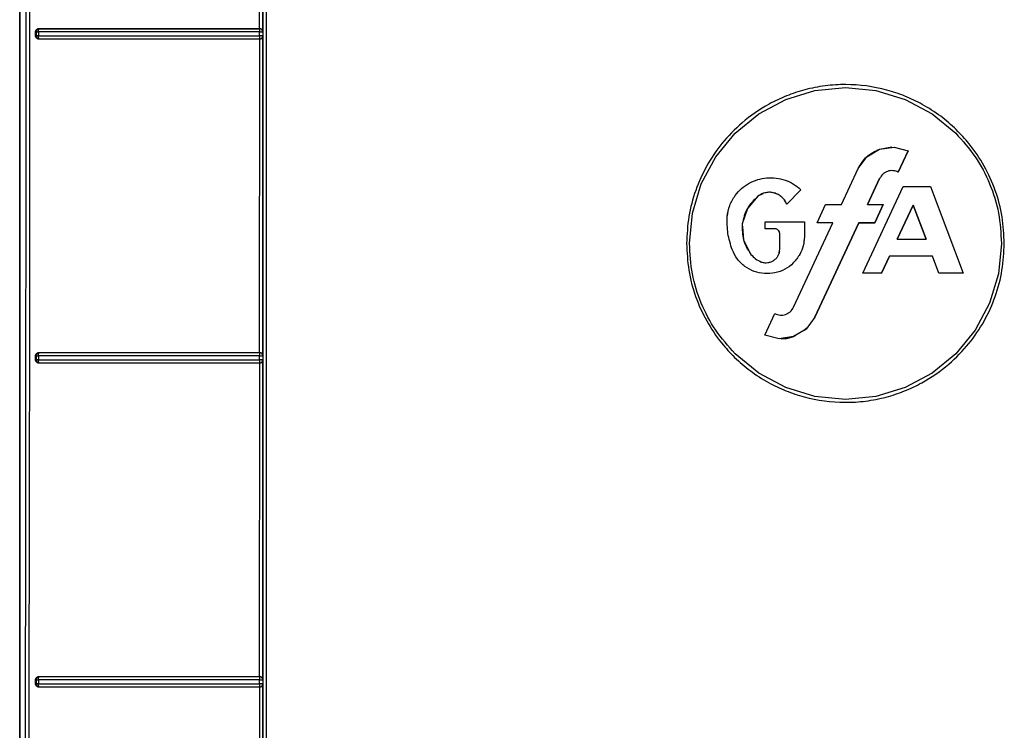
# Model space of a CAD drawing. Header units: inches. Extents: x 170 to 312, y 215 to 248.
# Tile 587 of 656: x 255.6592 to 255.7813, y 242.0284 to 242.1165. Entities that reach past the tile are written whole.
import ezdxf

# ---------------------------------------------------------------- set-up
doc = ezdxf.new("R2010")
doc.units = ezdxf.units.IN
doc.header["$LTSCALE"] = 0.25
doc.header["$MEASUREMENT"] = 0
doc.layers.add('MOTOR RH', color=7, linetype='Continuous')

msp = doc.modelspace()

# ---------------------------------------------------------------- linework, layer by layer
at = {"layer": 'MOTOR RH'}
for p, q in [((255.65923, 241.92392), (255.65923, 242.23936)), ((255.65923, 242.23936), (255.65923, 241.9417)), ((255.68897, 242.11535), (255.68898, 242.1542)), ((255.68937, 242.11497), (255.68937, 242.15458)), ((255.66119, 242.11443), (255.66119, 242.11497)), ((255.66128, 242.11495), (255.66119, 242.11497)), ((255.66128, 242.11445), (255.66119, 242.11443)), ((255.66128, 242.11495), (255.66128, 242.11445)), ((255.66155, 242.11495), (255.66155, 242.11444)), ((255.66158, 242.11522), (255.66162, 242.11531)), ((255.66161, 242.11536), (255.66166, 242.11534)), ((255.68895, 242.11444), (255.68895, 242.11494)), ((255.68896, 242.11534), (255.68897, 242.11535)), ((255.68937, 242.11497), (255.68935, 242.11495)), ((255.68935, 242.11495), (255.68935, 242.11444)), ((255.68935, 242.11444), (255.68937, 242.11442)), ((255.68937, 242.07481), (255.68937, 242.11442)), ((255.66162, 242.11409), (255.66158, 242.11417)), ((255.66166, 242.11405), (255.66161, 242.11404)), ((255.66164, 242.11406), (255.66162, 242.11409)), ((255.66166, 242.11405), (255.66164, 242.11406)), ((255.68896, 242.11417), (255.68896, 242.11408)), ((255.68896, 242.11408), (255.68896, 242.11405)), ((255.68898, 242.11404), (255.68896, 242.11405)), ((255.68897, 242.0752), (255.68898, 242.11404)), ((255.75418, 242.10658), (255.75781, 242.10768)), ((255.75781, 242.10768), (255.76159, 242.10806)), ((255.76159, 242.10806), (255.76536, 242.10768)), ((255.76536, 242.10768), (255.76899, 242.10658)), ((255.75084, 242.1048), (255.75418, 242.10658)), ((255.76899, 242.10658), (255.77233, 242.1048)), ((255.74791, 242.10239), (255.75084, 242.1048)), ((255.77233, 242.1048), (255.77526, 242.10239)), ((255.74551, 242.09946), (255.74791, 242.10239)), ((255.76425, 242.09947), (255.76581, 242.10041)), ((255.76581, 242.10041), (255.76735, 242.10068)), ((255.76581, 242.10041), (255.76761, 242.10067)), ((255.76761, 242.10067), (255.76937, 242.10021)), ((255.76937, 242.10021), (255.76813, 242.09756)), ((255.76813, 242.09756), (255.76937, 242.10021)), ((255.76937, 242.10021), (255.76813, 242.09756)), ((255.74372, 242.09612), (255.74551, 242.09946)), ((255.76317, 242.09801), (255.76425, 242.09947)), ((255.76108, 242.09354), (255.76317, 242.09801)), ((255.76108, 242.09353), (255.76317, 242.09801)), ((255.76813, 242.09756), (255.76813, 242.09756)), ((255.74262, 242.09249), (255.74372, 242.09612)), ((255.75184, 242.09685), (255.75231, 242.09687)), ((255.76431, 242.09354), (255.76582, 242.09677)), ((255.76582, 242.09677), (255.76431, 242.09353)), ((255.75133, 242.09489), (255.75074, 242.09457)), ((255.75215, 242.09506), (255.75171, 242.09501)), ((255.75607, 242.09537), (255.7543, 242.0936)), ((255.7543, 242.0936), (255.75607, 242.09537)), ((255.75607, 242.09537), (255.7543, 242.0936)), ((255.76373, 242.08504), (255.76874, 242.09579)), ((255.76373, 242.08504), (255.76874, 242.09579)), ((255.76874, 242.09579), (255.77214, 242.09579)), ((255.77214, 242.09579), (255.77619, 242.08504)), ((255.77214, 242.09579), (255.77619, 242.08504)), ((255.75074, 242.09458), (255.74943, 242.09306)), ((255.75074, 242.09457), (255.74943, 242.09306)), ((255.74225, 242.08872), (255.74262, 242.09249)), ((255.74943, 242.09306), (255.7488, 242.09115)), ((255.74943, 242.09306), (255.7488, 242.09115)), ((255.75808, 242.09128), (255.75913, 242.09353)), ((255.75913, 242.09353), (255.76108, 242.09353)), ((255.76431, 242.09353), (255.76626, 242.09353)), ((255.76626, 242.09354), (255.76521, 242.09128)), ((255.76521, 242.09128), (255.76626, 242.09354)), ((255.76626, 242.09353), (255.76521, 242.09128)), ((255.76998, 242.09348), (255.76801, 242.08924)), ((255.76801, 242.08924), (255.76998, 242.09348)), ((255.76998, 242.09348), (255.76801, 242.08924)), ((255.76998, 242.09348), (255.77158, 242.08924)), ((255.76998, 242.09348), (255.77158, 242.08924)), ((255.76998, 242.09348), (255.76998, 242.09348)), ((255.77158, 242.08924), (255.76998, 242.09348)), ((255.7488, 242.09115), (255.74895, 242.08915)), ((255.75162, 242.09053), (255.75163, 242.09138)), ((255.75162, 242.09138), (255.75649, 242.09138)), ((255.75515, 242.08081), (255.76003, 242.09128)), ((255.75515, 242.08081), (255.76003, 242.09128)), ((255.75649, 242.09138), (255.75649, 242.08956)), ((255.75649, 242.09138), (255.75649, 242.08956)), ((255.76326, 242.09128), (255.7578, 242.07957)), ((255.7578, 242.07957), (255.76326, 242.09128)), ((255.76326, 242.09128), (255.7578, 242.07957)), ((255.76003, 242.09128), (255.75808, 242.09128)), ((255.76003, 242.09128), (255.75808, 242.09128)), ((255.76003, 242.09128), (255.75808, 242.09128)), ((255.76003, 242.09128), (255.76003, 242.09128)), ((255.76521, 242.09128), (255.76326, 242.09128)), ((255.76326, 242.09128), (255.76326, 242.09128)), ((255.76326, 242.09128), (255.76521, 242.09128)), ((255.76521, 242.09128), (255.76326, 242.09128)), ((255.76521, 242.09128), (255.76521, 242.09128)), ((255.74883, 242.0908), (255.74895, 242.08915)), ((255.75287, 242.09053), (255.75162, 242.09053)), ((255.75287, 242.09053), (255.75163, 242.09053)), ((255.75163, 242.09053), (255.75163, 242.09053)), ((255.75287, 242.09053), (255.75163, 242.09053)), ((255.75287, 242.09053), (255.75287, 242.09053)), ((255.75344, 242.08802), (255.75344, 242.08997)), ((255.75344, 242.08802), (255.75344, 242.08996)), ((255.74895, 242.08915), (255.74948, 242.08811)), ((255.74895, 242.08915), (255.74987, 242.08736)), ((255.75649, 242.08956), (255.75641, 242.08891)), ((255.76801, 242.08924), (255.77158, 242.08924)), ((255.77158, 242.08924), (255.77158, 242.08924)), ((255.78092, 242.08872), (255.78055, 242.08495)), ((255.75344, 242.08802), (255.75344, 242.08802)), ((255.76703, 242.08714), (255.76605, 242.08504)), ((255.76605, 242.08504), (255.76703, 242.08714)), ((255.76703, 242.08714), (255.76605, 242.08504)), ((255.77237, 242.08714), (255.76703, 242.08714)), ((255.76703, 242.08714), (255.76703, 242.08714)), ((255.77237, 242.08714), (255.76703, 242.08714)), ((255.77237, 242.08714), (255.76703, 242.08714)), ((255.77316, 242.08504), (255.77237, 242.08714)), ((255.77237, 242.08714), (255.77237, 242.08714)), ((255.77316, 242.08504), (255.77237, 242.08714)), ((255.76605, 242.08504), (255.76373, 242.08504)), ((255.76605, 242.08504), (255.76373, 242.08504)), ((255.76605, 242.08504), (255.76373, 242.08504)), ((255.76605, 242.08504), (255.76605, 242.08504)), ((255.77619, 242.08504), (255.77316, 242.08504)), ((255.77316, 242.08504), (255.77316, 242.08504)), ((255.77619, 242.08504), (255.77316, 242.08504)), ((255.77619, 242.08504), (255.77316, 242.08504)), ((255.78055, 242.08495), (255.77945, 242.08132)), ((255.77945, 242.08132), (255.77766, 242.07798)), ((255.7516, 242.07737), (255.75283, 242.08002)), ((255.7578, 242.07957), (255.75672, 242.0781)), ((255.7578, 242.07957), (255.7578, 242.07957)), ((255.75672, 242.0781), (255.75516, 242.07717)), ((255.75684, 242.07827), (255.75649, 242.07797)), ((255.75649, 242.07796), (255.75684, 242.07827)), ((255.77766, 242.07798), (255.77526, 242.07505)), ((255.75336, 242.07691), (255.7516, 242.07737)), ((255.75516, 242.07717), (255.75336, 242.07691)), ((255.66119, 242.07427), (255.66119, 242.07481)), ((255.66128, 242.07479), (255.66119, 242.07481)), ((255.66128, 242.07429), (255.66119, 242.07427)), ((255.66128, 242.07479), (255.66128, 242.07429)), ((255.66155, 242.07479), (255.66155, 242.07428)), ((255.66158, 242.07506), (255.66162, 242.07515)), ((255.66161, 242.0752), (255.66166, 242.07519)), ((255.68895, 242.07428), (255.68895, 242.07478)), ((255.68896, 242.07519), (255.68897, 242.0752)), ((255.68937, 242.07481), (255.68935, 242.07479)), ((255.68935, 242.07479), (255.68935, 242.07429)), ((255.68935, 242.07429), (255.68937, 242.07426)), ((255.68937, 242.03466), (255.68937, 242.07426)), ((255.75084, 242.07264), (255.74791, 242.07505)), ((255.77526, 242.07505), (255.77233, 242.07264)), ((255.66162, 242.07393), (255.66158, 242.07401)), ((255.66166, 242.0739), (255.66161, 242.07389)), ((255.66166, 242.0739), (255.66162, 242.07393)), ((255.68896, 242.07401), (255.68896, 242.07392)), ((255.68896, 242.07392), (255.68896, 242.07389)), ((255.68898, 242.07388), (255.68896, 242.07389)), ((255.68897, 242.03504), (255.68898, 242.07388)), ((255.75418, 242.07085), (255.75084, 242.07264)), ((255.77233, 242.07264), (255.76899, 242.07085)), ((255.75781, 242.06975), (255.75418, 242.07085)), ((255.76899, 242.07085), (255.76536, 242.06975)), ((255.76159, 242.06938), (255.75781, 242.06975)), ((255.76536, 242.06975), (255.76159, 242.06938)), ((255.66158, 242.03491), (255.66162, 242.035)), ((255.66161, 242.03504), (255.66166, 242.03503)), ((255.66162, 242.035), (255.66166, 242.03503)), ((255.68896, 242.03503), (255.68897, 242.03504)), ((255.66119, 242.03411), (255.66119, 242.03465)), ((255.66128, 242.03463), (255.66119, 242.03465)), ((255.66128, 242.03413), (255.66119, 242.03411)), ((255.66128, 242.03463), (255.66128, 242.03413)), ((255.66155, 242.03462), (255.66155, 242.03412)), ((255.66162, 242.03377), (255.66158, 242.03385)), ((255.66166, 242.03374), (255.66162, 242.03377)), ((255.68895, 242.03412), (255.68895, 242.03462)), ((255.68896, 242.03385), (255.68896, 242.03377)), ((255.68896, 242.03377), (255.68896, 242.03374)), ((255.68937, 242.03466), (255.68935, 242.03463)), ((255.68935, 242.03463), (255.68935, 242.03413)), ((255.68935, 242.03413), (255.68937, 242.03411)), ((255.68937, 241.9945), (255.68937, 242.03411)), ((255.66166, 242.03374), (255.66161, 242.03373)), ((255.68898, 242.03373), (255.68896, 242.03374)), ((255.68897, 241.99488), (255.68898, 242.03373))]:
    msp.add_line(p, q, dxfattribs=at)
for points, knots in [([(255.6604, 242.2401), (255.66041, 242.22222), (255.66042, 242.18646), (255.66044, 242.13281), (255.66044, 242.09706), (255.66044, 242.07919)], [0, 0, 0, 0, 0.3333777, 0.6667111, 1, 1, 1, 1]), ([(255.68939, 241.92809), (255.68939, 241.94886), (255.68939, 241.99039), (255.68939, 242.05278), (255.68939, 242.1152), (255.68939, 242.17764), (255.68939, 242.21925), (255.68939, 242.24006)], [0, 0, 0, 0, 0.199959, 0.399961, 0.599979, 0.80001, 1, 1, 1, 1]), ([(255.68979, 242.24018), (255.68979, 242.2193), (255.68979, 242.17754), (255.68979, 242.11488), (255.68979, 242.05224), (255.68979, 241.98964), (255.68979, 241.94795), (255.68979, 241.92711)], [0, 0, 0, 0, 0.2, 0.4, 0.6, 0.8, 1, 1, 1, 1]), ([(255.65996, 242.23972), (255.65997, 242.21844), (255.66, 242.1759), (255.65999, 242.11206), (255.65994, 242.04824), (255.65985, 241.98446), (255.65975, 241.94201), (255.6597, 241.92078)], [0, 0, 0, 0, 0.199984, 0.399977, 0.600029, 0.800023, 1, 1, 1, 1]), ([(255.66119, 242.11497), (255.66119, 242.11499), (255.6612, 242.11504), (255.66123, 242.11514), (255.66131, 242.11524), (255.66144, 242.11534), (255.66155, 242.11535), (255.66161, 242.11536)], [0, 0, 0, 0, 0.11585, 0.228826, 0.465329, 0.729283, 1, 1, 1, 1]), ([(255.66161, 242.11404), (255.66155, 242.11405), (255.66144, 242.11406), (255.66131, 242.11415), (255.66123, 242.11426), (255.6612, 242.11436), (255.66119, 242.1144), (255.66119, 242.11443)], [0, 0, 0, 0, 0.270747, 0.533788, 0.770103, 0.883423, 1, 1, 1, 1]), ([(255.66166, 242.11534), (255.66166, 242.11534), (255.66161, 242.11534), (255.66151, 242.11532), (255.66139, 242.11524), (255.66132, 242.11514), (255.66129, 242.11505), (255.66128, 242.11498), (255.66128, 242.11495)], [0, 0, 0, 0, 0.021376, 0.251231, 0.50161, 0.694994, 0.833641, 1, 1, 1, 1]), ([(255.66128, 242.11495), (255.66129, 242.11495), (255.66131, 242.11495), (255.66137, 242.11495), (255.66145, 242.11495), (255.66151, 242.11495), (255.66155, 242.11495)], [0, 0, 0, 0, 0.250004, 0.499997, 0.749991, 1, 1, 1, 1]), ([(255.66155, 242.11444), (255.66151, 242.11444), (255.66145, 242.11444), (255.66137, 242.11444), (255.66131, 242.11444), (255.66129, 242.11445), (255.66128, 242.11445)], [0, 0, 0, 0, 0.250132, 0.500007, 0.749886, 1, 1, 1, 1]), ([(255.66128, 242.11445), (255.66129, 242.11439), (255.6613, 242.11429), (255.66139, 242.11416), (255.66151, 242.11407), (255.66161, 242.11406), (255.66166, 242.11405)], [0, 0, 0, 0, 0.2502109, 0.4998875, 0.749898, 1, 1, 1, 1]), ([(255.66155, 242.11495), (255.66155, 242.11497), (255.66155, 242.11502), (255.66156, 242.1151), (255.66157, 242.11516), (255.66158, 242.1152), (255.66158, 242.11522)], [0, 0, 0, 0, 0.249998, 0.499999, 0.750002, 1, 1, 1, 1]), ([(255.68895, 242.11494), (255.68588, 242.11494), (255.6797, 242.11494), (255.67051, 242.11495), (255.66454, 242.11495), (255.66155, 242.11495)], [0, 0, 0, 0, 0.331609, 0.664943, 1, 1, 1, 1]), ([(255.66155, 242.11444), (255.66454, 242.11444), (255.67051, 242.11444), (255.6797, 242.11444), (255.68588, 242.11444), (255.68895, 242.11444)], [0, 0, 0, 0, 0.335142, 0.668475, 1, 1, 1, 1]), ([(255.66158, 242.11417), (255.66158, 242.11419), (255.66157, 242.11423), (255.66156, 242.1143), (255.66155, 242.11437), (255.66155, 242.11442), (255.66155, 242.11444)], [0, 0, 0, 0, 0.249769, 0.499932, 0.750118, 1, 1, 1, 1]), ([(255.66161, 242.11536), (255.66458, 242.11535), (255.67052, 242.11535), (255.6797, 242.11535), (255.68588, 242.11535), (255.68897, 242.11535)], [0, 0, 0, 0, 0.333153, 0.666753, 1, 1, 1, 1]), ([(255.66162, 242.11531), (255.66163, 242.11532), (255.66164, 242.11534), (255.66166, 242.11534), (255.66166, 242.11534), (255.66166, 242.11534), (255.66166, 242.11534), (255.66166, 242.11534)], [0, 0, 0, 0, 0.723554, 0.917935, 0.972998, 0.990021, 1, 1, 1, 1]), ([(255.66166, 242.11534), (255.66462, 242.11534), (255.67055, 242.11534), (255.67971, 242.11534), (255.68588, 242.11534), (255.68896, 242.11534)], [0, 0, 0, 0, 0.333017, 0.666911, 1, 1, 1, 1]), ([(255.68896, 242.11522), (255.68896, 242.11518), (255.68895, 242.11513), (255.68895, 242.11503), (255.68895, 242.11498), (255.68895, 242.11494)], [0, 0, 0, 0, 0.453626, 0.692825, 1, 1, 1, 1]), ([(255.68895, 242.11494), (255.68898, 242.11494), (255.68904, 242.11494), (255.68912, 242.11494), (255.68919, 242.11495), (255.68927, 242.11495), (255.68932, 242.11494), (255.68935, 242.11496), (255.68935, 242.11495), (255.68935, 242.11495)], [0, 0, 0, 0, 0.144819, 0.288961, 0.405983, 0.545581, 0.778747, 0.891833, 1, 1, 1, 1]), ([(255.68935, 242.11444), (255.68934, 242.11444), (255.68933, 242.11444), (255.68924, 242.11444), (255.68914, 242.11444), (255.68905, 242.11444), (255.68899, 242.11444), (255.68895, 242.11444)], [0, 0, 0, 0, 0.2509579, 0.5014951, 0.6987948, 0.8365584, 1, 1, 1, 1]), ([(255.68895, 242.11444), (255.68895, 242.11444), (255.68895, 242.11438), (255.68896, 242.11428), (255.68896, 242.11421), (255.68896, 242.11417)], [0, 0, 0, 0, 0.031612, 0.511044, 1, 1, 1, 1]), ([(255.68935, 242.11495), (255.68935, 242.11498), (255.68934, 242.11505), (255.6893, 242.11514), (255.68924, 242.11523), (255.68917, 242.11528), (255.68913, 242.1153), (255.6891, 242.11532), (255.68908, 242.11532), (255.68906, 242.11533), (255.68902, 242.11534), (255.68898, 242.11534), (255.68896, 242.11534)], [0, 0, 0, 0, 0.169778, 0.309899, 0.500349, 0.669275, 0.720741, 0.750043, 0.812673, 0.833809, 0.875282, 1, 1, 1, 1]), ([(255.68896, 242.11534), (255.68896, 242.11534), (255.68896, 242.11532), (255.68896, 242.11525), (255.68896, 242.11522)], [0, 0, 0, 0, 0.500037, 1, 1, 1, 1]), ([(255.68896, 242.11405), (255.68899, 242.11405), (255.68906, 242.11406), (255.68915, 242.1141), (255.68924, 242.11416), (255.68929, 242.11423), (255.68931, 242.11427), (255.68932, 242.1143), (255.68933, 242.11432), (255.68934, 242.11435), (255.68935, 242.11438), (255.68935, 242.11442), (255.68935, 242.11444)], [0, 0, 0, 0, 0.1705626, 0.3114539, 0.5033973, 0.6703643, 0.7215041, 0.7509336, 0.8128694, 0.8345961, 0.8750192, 1, 1, 1, 1]), ([(255.68897, 242.11535), (255.689, 242.11535), (255.68906, 242.11535), (255.68915, 242.11531), (255.68924, 242.11526), (255.68927, 242.11521), (255.6893, 242.11519)], [0, 0, 0, 0, 0.218148, 0.447021, 0.703324, 1, 1, 1, 1]), ([(255.6893, 242.11519), (255.68932, 242.11515), (255.68936, 242.11509), (255.68937, 242.11502), (255.68937, 242.11498), (255.68937, 242.11497), (255.68937, 242.11497)], [0, 0, 0, 0, 0.558608, 0.865721, 0.954475, 1, 1, 1, 1]), ([(255.68937, 242.11442), (255.68937, 242.11438), (255.68936, 242.11431), (255.68932, 242.11424), (255.6893, 242.1142)], [0, 0, 0, 0, 0.503399, 1, 1, 1, 1]), ([(255.68898, 242.11404), (255.68589, 242.11404), (255.6797, 242.11404), (255.67052, 242.11404), (255.66458, 242.11404), (255.66161, 242.11404)], [0, 0, 0, 0, 0.3334428, 0.6669188, 1, 1, 1, 1]), ([(255.68896, 242.11405), (255.68588, 242.11405), (255.67971, 242.11405), (255.67055, 242.11405), (255.66462, 242.11405), (255.66166, 242.11405)], [0, 0, 0, 0, 0.3330755, 0.6669605, 1, 1, 1, 1]), ([(255.6893, 242.1142), (255.68928, 242.11418), (255.68924, 242.11414), (255.68916, 242.11409), (255.68907, 242.11405), (255.68901, 242.11404), (255.68898, 242.11404)], [0, 0, 0, 0, 0.281455, 0.527086, 0.764277, 1, 1, 1, 1]), ([(255.78128, 242.08872), (255.78122, 242.08983), (255.78112, 242.09206), (255.78024, 242.0953), (255.77887, 242.09836), (255.77717, 242.10086), (255.77532, 242.1029), (255.77338, 242.10456), (255.77123, 242.10595), (255.76898, 242.10702), (255.76585, 242.10807), (255.76248, 242.10852), (255.75906, 242.10831), (255.75659, 242.10782), (255.75426, 242.10705), (255.75159, 242.10579), (255.74882, 242.10387), (255.74625, 242.10123), (255.74432, 242.09839), (255.74294, 242.09532), (255.74206, 242.09207), (255.74195, 242.08983), (255.74189, 242.08872)], [0, 0, 0, 0, 0.053827, 0.108154, 0.161991, 0.215823, 0.254355, 0.295472, 0.339437, 0.377786, 0.416425, 0.499247, 0.540867, 0.582327, 0.621091, 0.659532, 0.725561, 0.783441, 0.837465, 0.891484, 0.94599, 1, 1, 1, 1]), ([(255.77526, 242.10239), (255.7761, 242.10145), (255.77779, 242.09955), (255.77955, 242.09616), (255.78071, 242.09252), (255.78085, 242.08998), (255.78092, 242.08872)], [0, 0, 0, 0, 0.249988, 0.500002, 0.750014, 1, 1, 1, 1]), ([(255.76317, 242.09801), (255.76349, 242.09854), (255.76413, 242.09961), (255.76525, 242.10014), (255.76581, 242.10041)], [0, 0, 0, 0, 0.500004, 1, 1, 1, 1]), ([(255.76813, 242.09756), (255.76792, 242.09764), (255.7676, 242.09776), (255.76714, 242.09774), (255.76681, 242.09767), (255.7665, 242.09752), (255.76612, 242.09726), (255.76594, 242.09696), (255.76582, 242.09677)], [0, 0, 0, 0, 0.248419, 0.374377, 0.499188, 0.623924, 0.750308, 1, 1, 1, 1]), ([(255.76813, 242.09756), (255.76803, 242.09761), (255.76782, 242.0977), (255.7676, 242.09773), (255.76748, 242.09774)], [0, 0, 0, 0, 0.499999, 1, 1, 1, 1]), ([(255.74792, 242.09467), (255.74817, 242.09497), (255.74867, 242.09555), (255.74963, 242.09621), (255.7507, 242.09667), (255.75183, 242.09689), (255.75299, 242.09687), (255.75412, 242.0966), (255.75518, 242.09611), (255.75578, 242.09562), (255.75607, 242.09537)], [0, 0, 0, 0, 0.1260747, 0.2503281, 0.3753732, 0.4999941, 0.6246137, 0.7496514, 0.8738663, 1, 1, 1, 1]), ([(255.75171, 242.09501), (255.75153, 242.09497), (255.75118, 242.09488), (255.75089, 242.09467), (255.75074, 242.09457)], [0, 0, 0, 0, 0.498906, 1, 1, 1, 1]), ([(255.75277, 242.09497), (255.75259, 242.09501), (255.75224, 242.09509), (255.75188, 242.09504), (255.75171, 242.09501)], [0, 0, 0, 0, 0.5, 1, 1, 1, 1]), ([(255.7543, 242.0936), (255.75423, 242.09376), (255.75407, 242.09408), (255.75371, 242.09448), (255.75327, 242.0948), (255.75293, 242.09492), (255.75277, 242.09498)], [0, 0, 0, 0, 0.24931, 0.499997, 0.750489, 1, 1, 1, 1]), ([(255.7537, 242.09447), (255.75356, 242.09458), (255.75328, 242.0948), (255.75294, 242.09492), (255.75277, 242.09497)], [0, 0, 0, 0, 0.499286, 1, 1, 1, 1]), ([(255.74693, 242.09202), (255.747, 242.0925), (255.74714, 242.09345), (255.74766, 242.09426), (255.74792, 242.09467)], [0, 0, 0, 0, 0.50031, 1, 1, 1, 1]), ([(255.74694, 242.09202), (255.747, 242.0925), (255.74714, 242.09345), (255.74766, 242.09426), (255.74792, 242.09467)], [0, 0, 0, 0, 0.499997, 1, 1, 1, 1]), ([(255.75074, 242.09457), (255.75025, 242.0941), (255.74926, 242.09315), (255.74895, 242.09182), (255.7488, 242.09115)], [0, 0, 0, 0, 0.5, 1, 1, 1, 1]), ([(255.7543, 242.0936), (255.75423, 242.09376), (255.75408, 242.09408), (255.75382, 242.09434), (255.7537, 242.09447)], [0, 0, 0, 0, 0.501236, 1, 1, 1, 1]), ([(255.74755, 242.08795), (255.74734, 242.08861), (255.74691, 242.08993), (255.74693, 242.09132), (255.74693, 242.09202)], [0, 0, 0, 0, 0.5000128, 1, 1, 1, 1]), ([(255.7488, 242.09115), (255.74879, 242.09047), (255.74876, 242.0891), (255.7495, 242.08794), (255.74987, 242.08736)], [0, 0, 0, 0, 0.500001, 1, 1, 1, 1]), ([(255.75344, 242.08996), (255.75343, 242.09004), (255.75341, 242.09018), (255.75327, 242.09036), (255.75309, 242.0905), (255.75295, 242.09052), (255.75287, 242.09053)], [0, 0, 0, 0, 0.251527, 0.502365, 0.748885, 1, 1, 1, 1]), ([(255.74189, 242.08872), (255.74195, 242.08761), (255.74206, 242.08538), (255.74293, 242.08213), (255.7443, 242.07908), (255.746, 242.07657), (255.74785, 242.07453), (255.74979, 242.07287), (255.75194, 242.07149), (255.75419, 242.07042), (255.75732, 242.06937), (255.76069, 242.06892), (255.76411, 242.06913), (255.76658, 242.06962), (255.76891, 242.07039), (255.77158, 242.07165), (255.77435, 242.07357), (255.77692, 242.07621), (255.77885, 242.07905), (255.78023, 242.08211), (255.78111, 242.08537), (255.78122, 242.0876), (255.78128, 242.08872)], [0, 0, 0, 0, 0.053831, 0.108162, 0.162002, 0.21584, 0.254375, 0.295495, 0.339462, 0.377813, 0.416452, 0.499272, 0.540889, 0.582347, 0.621109, 0.659547, 0.725573, 0.783451, 0.837473, 0.891489, 0.945992, 1, 1, 1, 1]), ([(255.74791, 242.07505), (255.74707, 242.07599), (255.74538, 242.07788), (255.74362, 242.08128), (255.74246, 242.08492), (255.74232, 242.08745), (255.74225, 242.08872)], [0, 0, 0, 0, 0.249988, 0.500002, 0.750015, 1, 1, 1, 1]), ([(255.75649, 242.08956), (255.75647, 242.08917), (255.75642, 242.08841), (255.75609, 242.08771), (255.75593, 242.08737)], [0, 0, 0, 0, 0.500482, 1, 1, 1, 1]), ([(255.75593, 242.08737), (255.75568, 242.087), (255.75519, 242.08626), (255.7541, 242.08548), (255.75287, 242.08502), (255.75155, 242.08493), (255.75026, 242.0852), (255.7491, 242.08583), (255.74813, 242.08675), (255.74774, 242.08755), (255.74755, 242.08795)], [0, 0, 0, 0, 0.126908, 0.25145, 0.376016, 0.500011, 0.624006, 0.748574, 0.873075, 1, 1, 1, 1]), ([(255.7534, 242.08778), (255.75339, 242.08769), (255.75337, 242.08748), (255.75327, 242.08729), (255.7532, 242.08718)], [0, 0, 0, 0, 0.404923, 1, 1, 1, 1]), ([(255.75325, 242.08724), (255.7533, 242.08736), (255.75341, 242.08761), (255.75343, 242.08788), (255.75344, 242.08802)], [0, 0, 0, 0, 0.497601, 1, 1, 1, 1]), ([(255.74987, 242.08736), (255.75005, 242.08716), (255.75042, 242.08676), (255.75092, 242.08653), (255.75118, 242.08642)], [0, 0, 0, 0, 0.500208, 1, 1, 1, 1]), ([(255.75118, 242.08642), (255.75131, 242.08639), (255.75157, 242.08631), (255.75184, 242.08633), (255.75197, 242.08634)], [0, 0, 0, 0, 0.500712, 1, 1, 1, 1]), ([(255.75197, 242.08634), (255.75211, 242.08637), (255.75237, 242.08642), (255.7526, 242.08656), (255.75272, 242.08664)], [0, 0, 0, 0, 0.499151, 1, 1, 1, 1]), ([(255.75283, 242.08002), (255.75305, 242.07994), (255.75337, 242.07982), (255.75383, 242.07983), (255.75416, 242.07991), (255.75447, 242.08005), (255.75485, 242.08032), (255.75503, 242.08061), (255.75515, 242.08081)], [0, 0, 0, 0, 0.248407, 0.374361, 0.499168, 0.623903, 0.750288, 1, 1, 1, 1]), ([(255.66044, 242.07919), (255.66043, 242.07346), (255.6604, 242.05737), (255.66035, 242.0252), (255.66031, 241.99878), (255.66028, 241.98271)], [0, 0, 0, 0, 0.178102, 0.500003, 1, 1, 1, 1]), ([(255.7554, 242.07731), (255.75524, 242.07723), (255.75469, 242.07695), (255.75406, 242.07692), (255.75361, 242.0769)], [0, 0, 0, 0, 0.28812, 1, 1, 1, 1]), ([(255.75361, 242.07691), (255.75406, 242.07693), (255.75469, 242.07695), (255.75524, 242.07723), (255.7554, 242.07731)], [0, 0, 0, 0, 0.709949, 1, 1, 1, 1]), ([(255.66119, 242.07481), (255.66119, 242.07483), (255.6612, 242.07488), (255.66123, 242.07498), (255.66131, 242.07509), (255.66144, 242.07518), (255.66155, 242.07519), (255.66161, 242.0752)], [0, 0, 0, 0, 0.114151, 0.226087, 0.462642, 0.728302, 1, 1, 1, 1]), ([(255.66161, 242.07389), (255.66155, 242.07389), (255.66144, 242.0739), (255.66131, 242.074), (255.66123, 242.0741), (255.6612, 242.0742), (255.66119, 242.07425), (255.66119, 242.07427)], [0, 0, 0, 0, 0.27093, 0.533685, 0.769845, 0.883229, 1, 1, 1, 1]), ([(255.66166, 242.07519), (255.66166, 242.07519), (255.66164, 242.07519), (255.66159, 242.07518), (255.66149, 242.07515), (255.66139, 242.07508), (255.66133, 242.07499), (255.66129, 242.07489), (255.66128, 242.07483), (255.66128, 242.07479)], [0, 0, 0, 0, 0.006404, 0.125208, 0.250554, 0.499812, 0.694171, 0.83326, 1, 1, 1, 1]), ([(255.66128, 242.07479), (255.66129, 242.07479), (255.66131, 242.07479), (255.66137, 242.07479), (255.66145, 242.07479), (255.66151, 242.07479), (255.66155, 242.07479)], [0, 0, 0, 0, 0.249999, 0.499993, 0.749993, 1, 1, 1, 1]), ([(255.66155, 242.07428), (255.66151, 242.07428), (255.66145, 242.07428), (255.66137, 242.07428), (255.66131, 242.07429), (255.66129, 242.07429), (255.66128, 242.07429)], [0, 0, 0, 0, 0.250118, 0.500008, 0.749881, 1, 1, 1, 1]), ([(255.66128, 242.07429), (255.66129, 242.07424), (255.6613, 242.07414), (255.66139, 242.07401), (255.66151, 242.07392), (255.66161, 242.0739), (255.66166, 242.0739)], [0, 0, 0, 0, 0.250209, 0.499884, 0.749889, 1, 1, 1, 1]), ([(255.66155, 242.07479), (255.66155, 242.07481), (255.66155, 242.07486), (255.66155, 242.07494), (255.66156, 242.07501), (255.66157, 242.07504), (255.66158, 242.07506)], [0, 0, 0, 0, 0.249991, 0.499998, 0.750003, 1, 1, 1, 1]), ([(255.68895, 242.07478), (255.68588, 242.07478), (255.6797, 242.07478), (255.67051, 242.07478), (255.66454, 242.07478), (255.66155, 242.07479)], [0, 0, 0, 0, 0.33158, 0.664913, 1, 1, 1, 1]), ([(255.66155, 242.07428), (255.66454, 242.07428), (255.67051, 242.07428), (255.6797, 242.07428), (255.68588, 242.07428), (255.68895, 242.07428)], [0, 0, 0, 0, 0.335133, 0.668466, 1, 1, 1, 1]), ([(255.66158, 242.07401), (255.66158, 242.07403), (255.66157, 242.07407), (255.66156, 242.07414), (255.66155, 242.07421), (255.66155, 242.07426), (255.66155, 242.07428)], [0, 0, 0, 0, 0.2497583, 0.4999325, 0.7501062, 1, 1, 1, 1]), ([(255.66161, 242.0752), (255.66458, 242.0752), (255.67052, 242.0752), (255.6797, 242.0752), (255.68588, 242.0752), (255.68897, 242.0752)], [0, 0, 0, 0, 0.333154, 0.666761, 1, 1, 1, 1]), ([(255.66162, 242.07515), (255.66163, 242.07516), (255.66164, 242.07518), (255.66165, 242.07519), (255.66166, 242.07519), (255.66166, 242.07519), (255.66166, 242.07519), (255.66166, 242.07519)], [0, 0, 0, 0, 0.4999148, 0.7840783, 0.9349621, 0.9782287, 1, 1, 1, 1]), ([(255.66166, 242.07519), (255.66462, 242.07519), (255.67055, 242.07519), (255.67971, 242.07519), (255.68588, 242.07519), (255.68896, 242.07519)], [0, 0, 0, 0, 0.333016, 0.666911, 1, 1, 1, 1]), ([(255.68896, 242.07506), (255.68896, 242.07502), (255.68895, 242.07494), (255.68895, 242.07483), (255.68895, 242.07478)], [0, 0, 0, 0, 0.4999498, 1, 1, 1, 1]), ([(255.68895, 242.07478), (255.68898, 242.07478), (255.68904, 242.07478), (255.68912, 242.07478), (255.68919, 242.07479), (255.68927, 242.07479), (255.68932, 242.07478), (255.68935, 242.0748), (255.68935, 242.07479), (255.68935, 242.07479)], [0, 0, 0, 0, 0.1448, 0.289023, 0.40575, 0.545726, 0.778917, 0.891929, 1, 1, 1, 1]), ([(255.68935, 242.07429), (255.68934, 242.07428), (255.68933, 242.07428), (255.68924, 242.07428), (255.68914, 242.07428), (255.68905, 242.07428), (255.68899, 242.07428), (255.68895, 242.07428)], [0, 0, 0, 0, 0.250965, 0.50152, 0.698812, 0.836571, 1, 1, 1, 1]), ([(255.68895, 242.07428), (255.68895, 242.07427), (255.68895, 242.07422), (255.68896, 242.07412), (255.68896, 242.07405), (255.68896, 242.07401)], [0, 0, 0, 0, 0.031594, 0.511018, 1, 1, 1, 1]), ([(255.68935, 242.07479), (255.68935, 242.07483), (255.68934, 242.07489), (255.6893, 242.07499), (255.68924, 242.07507), (255.68917, 242.07512), (255.68913, 242.07515), (255.6891, 242.07516), (255.68908, 242.07517), (255.68906, 242.07517), (255.68902, 242.07518), (255.68898, 242.07518), (255.68896, 242.07519)], [0, 0, 0, 0, 0.169796, 0.309925, 0.500347, 0.669247, 0.720724, 0.750048, 0.812673, 0.833992, 0.875283, 1, 1, 1, 1]), ([(255.68896, 242.07519), (255.68896, 242.07518), (255.68896, 242.07516), (255.68896, 242.0751), (255.68896, 242.07506)], [0, 0, 0, 0, 0.500043, 1, 1, 1, 1]), ([(255.68896, 242.07389), (255.68899, 242.0739), (255.68906, 242.0739), (255.68915, 242.07394), (255.68923, 242.074), (255.68928, 242.07406), (255.68931, 242.07411), (255.68932, 242.07414), (255.68933, 242.07416), (255.68934, 242.07419), (255.68935, 242.07423), (255.68935, 242.07426), (255.68935, 242.07429)], [0, 0, 0, 0, 0.170498, 0.311351, 0.503314, 0.639112, 0.709897, 0.750976, 0.8129, 0.835156, 0.875042, 1, 1, 1, 1]), ([(255.68897, 242.0752), (255.689, 242.07519), (255.68906, 242.07519), (255.68915, 242.07515), (255.68924, 242.0751), (255.68928, 242.07506), (255.6893, 242.07503)], [0, 0, 0, 0, 0.217835, 0.446698, 0.702916, 1, 1, 1, 1]), ([(255.6893, 242.07405), (255.68928, 242.07402), (255.68924, 242.07398), (255.68916, 242.07393), (255.68907, 242.07389), (255.68901, 242.07389), (255.68898, 242.07388)], [0, 0, 0, 0, 0.281564, 0.526617, 0.765411, 1, 1, 1, 1]), ([(255.6893, 242.07503), (255.68932, 242.07499), (255.68936, 242.07493), (255.68937, 242.07486), (255.68937, 242.07483), (255.68937, 242.07482), (255.68937, 242.07481)], [0, 0, 0, 0, 0.557285, 0.863589, 0.953043, 1, 1, 1, 1]), ([(255.68937, 242.07426), (255.68937, 242.07423), (255.68936, 242.07415), (255.68932, 242.07408), (255.6893, 242.07405)], [0, 0, 0, 0, 0.5033835, 1, 1, 1, 1]), ([(255.68898, 242.07388), (255.68589, 242.07388), (255.6797, 242.07388), (255.67052, 242.07389), (255.66458, 242.07389), (255.66161, 242.07389)], [0, 0, 0, 0, 0.33343, 0.666918, 1, 1, 1, 1]), ([(255.68896, 242.07389), (255.68588, 242.07389), (255.67971, 242.07389), (255.67055, 242.0739), (255.66462, 242.0739), (255.66166, 242.0739)], [0, 0, 0, 0, 0.333077, 0.666962, 1, 1, 1, 1]), ([(255.66119, 242.03465), (255.66119, 242.03468), (255.6612, 242.03473), (255.66123, 242.03482), (255.66131, 242.03493), (255.66144, 242.03503), (255.66156, 242.03504), (255.66161, 242.03504)], [0, 0, 0, 0, 0.115487, 0.228334, 0.465134, 0.729682, 1, 1, 1, 1]), ([(255.66166, 242.03503), (255.66166, 242.03503), (255.66166, 242.03503), (255.66161, 242.03503), (255.66151, 242.03501), (255.66139, 242.03493), (255.66132, 242.03483), (255.66129, 242.03473), (255.66128, 242.03467), (255.66128, 242.03463)], [0, 0, 0, 0, 0.00194, 0.016485, 0.251155, 0.50156, 0.693135, 0.832255, 1, 1, 1, 1]), ([(255.66161, 242.03504), (255.66458, 242.03504), (255.67052, 242.03504), (255.6797, 242.03504), (255.68588, 242.03504), (255.68897, 242.03504)], [0, 0, 0, 0, 0.333158, 0.666771, 1, 1, 1, 1]), ([(255.66166, 242.03503), (255.66462, 242.03503), (255.67055, 242.03503), (255.67972, 242.03503), (255.68588, 242.03503), (255.68896, 242.03503)], [0, 0, 0, 0, 0.33298, 0.666929, 1, 1, 1, 1]), ([(255.68935, 242.03463), (255.68935, 242.03468), (255.68934, 242.03478), (255.68926, 242.03489), (255.68919, 242.03496), (255.68913, 242.03499), (255.6891, 242.035), (255.68908, 242.03501), (255.68905, 242.03502), (255.68901, 242.03503), (255.68898, 242.03503), (255.68896, 242.03503)], [0, 0, 0, 0, 0.237979, 0.475429, 0.641876, 0.730535, 0.777013, 0.799822, 0.868975, 0.917803, 1, 1, 1, 1]), ([(255.68896, 242.03503), (255.68896, 242.03502), (255.68896, 242.03501), (255.68896, 242.03494), (255.68896, 242.0349)], [0, 0, 0, 0, 0.500122, 1, 1, 1, 1]), ([(255.68897, 242.03504), (255.689, 242.03504), (255.68906, 242.03503), (255.68915, 242.035), (255.68924, 242.03495), (255.68928, 242.0349), (255.6893, 242.03487)], [0, 0, 0, 0, 0.216438, 0.445518, 0.701569, 1, 1, 1, 1]), ([(255.66161, 242.03373), (255.66155, 242.03373), (255.66144, 242.03374), (255.66131, 242.03384), (255.66123, 242.03394), (255.6612, 242.03404), (255.66119, 242.03409), (255.66119, 242.03411)], [0, 0, 0, 0, 0.2710841, 0.5335565, 0.7695787, 0.8830478, 1, 1, 1, 1]), ([(255.66128, 242.03463), (255.66129, 242.03463), (255.66131, 242.03463), (255.66137, 242.03463), (255.66145, 242.03463), (255.66151, 242.03462), (255.66155, 242.03462)], [0, 0, 0, 0, 0.250012, 0.500008, 0.750019, 1, 1, 1, 1]), ([(255.66155, 242.03412), (255.66151, 242.03412), (255.66145, 242.03412), (255.66137, 242.03412), (255.66131, 242.03413), (255.66129, 242.03413), (255.66128, 242.03413)], [0, 0, 0, 0, 0.250123, 0.499995, 0.749882, 1, 1, 1, 1]), ([(255.66128, 242.03413), (255.66129, 242.03408), (255.6613, 242.03398), (255.66139, 242.03385), (255.66151, 242.03376), (255.66161, 242.03375), (255.66166, 242.03374)], [0, 0, 0, 0, 0.2502, 0.499886, 0.749899, 1, 1, 1, 1]), ([(255.66155, 242.03462), (255.66155, 242.03465), (255.66155, 242.0347), (255.66155, 242.03478), (255.66156, 242.03485), (255.66157, 242.03489), (255.66158, 242.03491)], [0, 0, 0, 0, 0.250004, 0.499999, 0.74999, 1, 1, 1, 1]), ([(255.68895, 242.03462), (255.68588, 242.03462), (255.6797, 242.03462), (255.67051, 242.03462), (255.66454, 242.03462), (255.66155, 242.03462)], [0, 0, 0, 0, 0.331567, 0.664899, 1, 1, 1, 1]), ([(255.66155, 242.03412), (255.66454, 242.03412), (255.67051, 242.03412), (255.6797, 242.03412), (255.68588, 242.03412), (255.68895, 242.03412)], [0, 0, 0, 0, 0.335133, 0.668465, 1, 1, 1, 1]), ([(255.66158, 242.03385), (255.66158, 242.03387), (255.66157, 242.03391), (255.66156, 242.03398), (255.66155, 242.03405), (255.66155, 242.03409), (255.66155, 242.03412)], [0, 0, 0, 0, 0.249786, 0.499951, 0.750104, 1, 1, 1, 1]), ([(255.68896, 242.0349), (255.68896, 242.03486), (255.68895, 242.03478), (255.68895, 242.03467), (255.68895, 242.03462)], [0, 0, 0, 0, 0.4999323, 1, 1, 1, 1]), ([(255.68895, 242.03462), (255.68898, 242.03462), (255.68904, 242.03462), (255.68912, 242.03462), (255.68919, 242.03463), (255.68927, 242.03463), (255.68932, 242.03463), (255.68935, 242.03464), (255.68935, 242.03464), (255.68935, 242.03463)], [0, 0, 0, 0, 0.144802, 0.289128, 0.405584, 0.545961, 0.781526, 0.905359, 1, 1, 1, 1]), ([(255.68935, 242.03413), (255.68934, 242.03413), (255.68933, 242.03412), (255.68924, 242.03412), (255.68914, 242.03412), (255.68905, 242.03412), (255.68899, 242.03412), (255.68895, 242.03412)], [0, 0, 0, 0, 0.250968, 0.501531, 0.698827, 0.836575, 1, 1, 1, 1]), ([(255.68895, 242.03412), (255.68895, 242.03411), (255.68895, 242.03406), (255.68896, 242.03396), (255.68896, 242.03389), (255.68896, 242.03385)], [0, 0, 0, 0, 0.031564, 0.511012, 1, 1, 1, 1]), ([(255.68896, 242.03374), (255.68899, 242.03374), (255.68906, 242.03374), (255.68915, 242.03378), (255.68923, 242.03384), (255.68928, 242.0339), (255.68931, 242.03395), (255.68932, 242.03398), (255.68933, 242.03401), (255.68934, 242.03403), (255.68935, 242.03407), (255.68935, 242.0341), (255.68935, 242.03413)], [0, 0, 0, 0, 0.1704559, 0.3112931, 0.5032949, 0.6273045, 0.7053381, 0.7509924, 0.8129118, 0.8356884, 0.8750402, 1, 1, 1, 1]), ([(255.6893, 242.03389), (255.68928, 242.03387), (255.68924, 242.03382), (255.68916, 242.03377), (255.68907, 242.03374), (255.68901, 242.03373), (255.68898, 242.03373)], [0, 0, 0, 0, 0.281342, 0.526581, 0.765288, 1, 1, 1, 1]), ([(255.6893, 242.03487), (255.68932, 242.03484), (255.68936, 242.03478), (255.68937, 242.0347), (255.68937, 242.03467), (255.68937, 242.03466), (255.68937, 242.03466)], [0, 0, 0, 0, 0.557091, 0.863508, 0.953007, 1, 1, 1, 1]), ([(255.68937, 242.03411), (255.68937, 242.03407), (255.68936, 242.03399), (255.68932, 242.03392), (255.6893, 242.03389)], [0, 0, 0, 0, 0.5030925, 1, 1, 1, 1]), ([(255.68898, 242.03373), (255.68589, 242.03373), (255.6797, 242.03373), (255.67052, 242.03373), (255.66457, 242.03373), (255.66161, 242.03373)], [0, 0, 0, 0, 0.333416, 0.666914, 1, 1, 1, 1]), ([(255.68896, 242.03374), (255.68588, 242.03374), (255.67971, 242.03374), (255.67055, 242.03374), (255.66463, 242.03374), (255.66166, 242.03374)], [0, 0, 0, 0, 0.333077, 0.666963, 1, 1, 1, 1])]:
    msp.add_open_spline(points, degree=3, knots=knots, dxfattribs=at)
msp.add_open_spline([(255.75272, 242.08664), (255.75283, 242.08672), (255.75304, 242.08689), (255.75318, 242.08712), (255.75325, 242.08724)], degree=3, dxfattribs=at)

doc.saveas('drawing.dxf')
